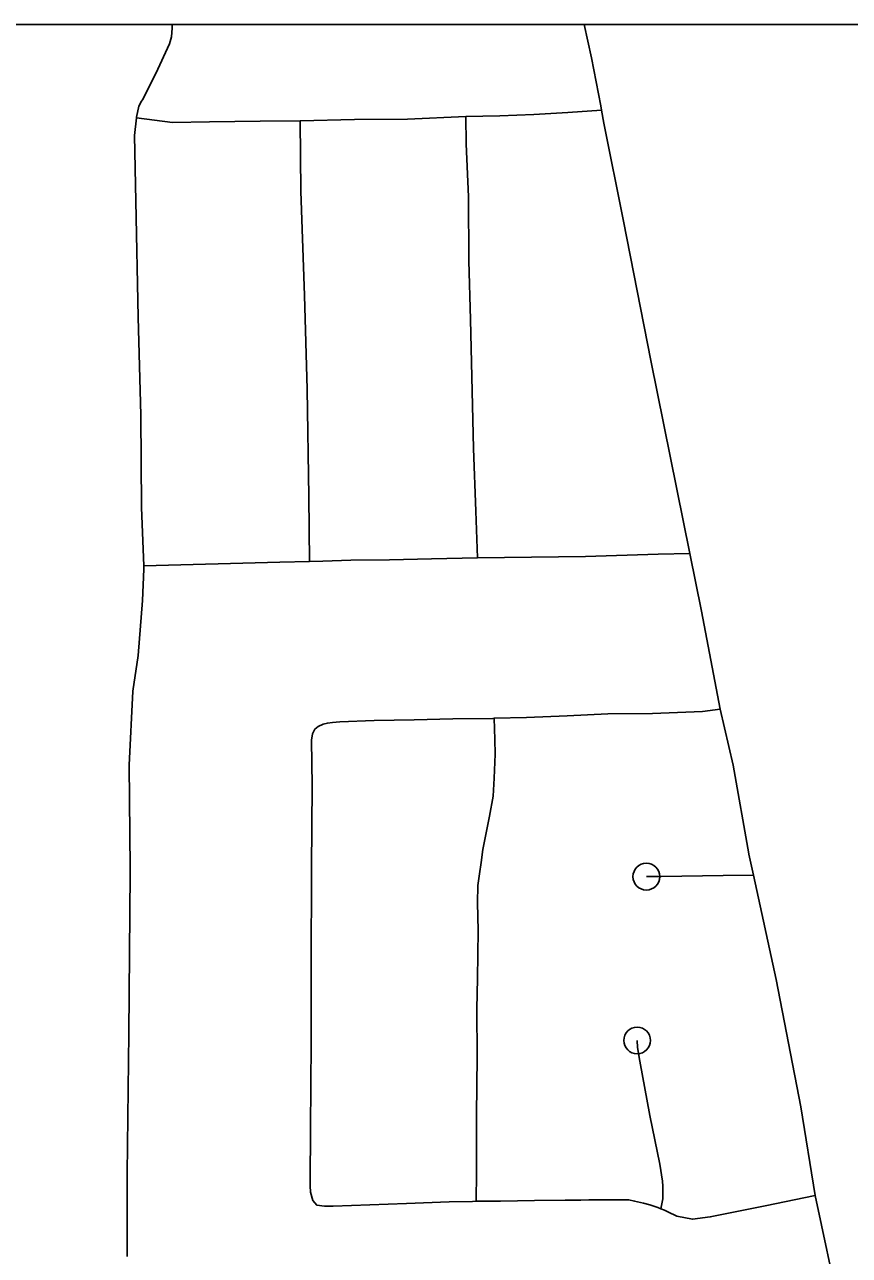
# Model space of a CAD drawing. Extents: x 1127717 to 1741049, y 2026793 to 2244711.
# Drawn here: x 1281280 to 1282821, y 2109643 to 2111942 of the extents above; entities that cross this region are included whole.
import ezdxf

# ---------------------------------------------------------------- set-up
doc = ezdxf.new("R2010")
doc.units = 0
doc.layers.add('1', color=7, linetype='Continuous')
doc.layers.add('33', color=7, linetype='Continuous')

msp = doc.modelspace()

# ---------------------------------------------------------------- linework, layer by layer
at = {"layer": '1'}
msp.add_lwpolyline([(1349634.2, 2111942.3), (1278362.7, 2111942.3), (1278362.7, 2066677.1), (1349634.2, 2066677.1)], close=True, dxfattribs=at)
at = {"layer": '33'}
for points in [[(1281555.9, 2111942.3), (1281555.9, 2111935.9), (1281554.4, 2111919.4), (1281551, 2111906.7), (1281525, 2111850.8), (1281500.1, 2111802), (1281498.6, 2111799.6), (1281493.5, 2111789.8), (1281489.1, 2111769.6), (1281488.9, 2111768)], [(1282325.7, 2111942.3), (1282339.1, 2111880.2), (1282356.8, 2111790.6), (1282358.2, 2111782.3)], [(1282104.3, 2111770.4), (1282168.1, 2111772), (1282231.6, 2111774.5), (1282295.3, 2111778), (1282358.2, 2111782.3)], [(1282358.2, 2111782.3), (1282362.2, 2111758.1), (1282399.3, 2111575.3), (1282450.1, 2111314.8), (1282523.1, 2110954.5)], [(1281488.9, 2111768), (1281485.5, 2111735.5), (1281487.8, 2111612.7), (1281492.3, 2111395.6), (1281497.1, 2111212.8), (1281498.7, 2111040.3), (1281502.8, 2110931.3)], [(1281488.9, 2111768), (1281556.2, 2111759.6), (1281625.8, 2111760.7), (1281720.2, 2111761.9), (1281795.2, 2111762.8)], [(1281795.2, 2111762.8), (1281896.4, 2111764.8), (1281995.4, 2111765.8), (1282104.3, 2111770.4)], [(1281795.2, 2111762.8), (1281796.1, 2111631), (1281802.9, 2111436.6), (1281808.2, 2111261.2), (1281811.2, 2111061), (1281812.5, 2110939.3)], [(1282104.3, 2111770.4), (1282105.2, 2111719.7), (1282109.6, 2111620.7), (1282109.8, 2111501.2), (1282113, 2111391.5), (1282118.6, 2111150.7), (1282123.4, 2111033.7), (1282126, 2110946)], [(1282126, 2110946), (1282327.8, 2110948.7), (1282463.9, 2110953.4), (1282523.1, 2110954.5)], [(1282523.1, 2110954.5), (1282544.9, 2110846.4), (1282579.4, 2110663.4)], [(1281471.8, 2109641), (1281471.5, 2109796.2), (1281475.1, 2110057.4), (1281477.1, 2110357.8), (1281477.1, 2110366.8), (1281475.3, 2110559), (1281482.5, 2110697.4), (1281492.6, 2110764.1), (1281500.5, 2110866.5), (1281503.1, 2110925.3), (1281502.8, 2110931.3)], [(1281502.8, 2110931.3), (1281756.8, 2110937.9), (1281812.5, 2110939.3)], [(1281812.5, 2110939.3), (1281837.1, 2110940), (1281889.4, 2110941.6), (1281961.8, 2110942.7), (1282040.4, 2110944.4), (1282126, 2110946)], [(1282157.4, 2110646.5), (1282218, 2110648.3), (1282293.7, 2110651.3), (1282369.6, 2110654.6), (1282453.2, 2110655.4), (1282546.5, 2110658.9), (1282579.4, 2110663.4)], [(1282579.4, 2110663.4), (1282603.6, 2110558.8), (1282633.1, 2110393.4), (1282633.3, 2110392.4), (1282641.7, 2110353.3)], [(1282124, 2109744.4), (1282116.7, 2109744.1), (1282073.3, 2109743.5), (1281993.4, 2109740.1), (1281856.9, 2109735.4), (1281840.1, 2109735.2), (1281825.8, 2109737.1), (1281818.8, 2109745.6), (1281814.1, 2109761.4), (1281813.7, 2109773.4), (1281813.6, 2109777.8), (1281814.1, 2109880.9), (1281815.7, 2110040.5), (1281815.8, 2110193), (1281816, 2110353.3), (1281816, 2110368), (1281817.4, 2110520.5), (1281816.4, 2110605.6), (1281818.1, 2110617.3), (1281822.5, 2110626.1), (1281828.7, 2110631), (1281838.2, 2110635.3), (1281845.9, 2110637.5), (1281855.1, 2110638.5), (1281862.4, 2110639.4), (1281869.1, 2110639.9), (1281933.4, 2110642.5), (1282007.8, 2110643.7), (1282080.4, 2110645.2), (1282154.7, 2110646.4), (1282157.4, 2110646.5)], [(1282157.4, 2110646.5), (1282158.9, 2110606.9), (1282159, 2110579.8), (1282157.1, 2110534.4), (1282155.3, 2110501.3), (1282148.5, 2110463.4), (1282136.1, 2110401.2), (1282132.9, 2110377.4), (1282130.1, 2110355.7), (1282127.1, 2110333.9), (1282126.3, 2110301.8), (1282127.8, 2110249.8), (1282126.5, 2110160.6), (1282125.2, 2110103.5), (1282125.7, 2110013.8), (1282124.5, 2109905.6), (1282124.4, 2109798.1), (1282124, 2109744.4)], [(1282641.7, 2110353.3), (1282585.3, 2110353), (1282507.7, 2110351.6), (1282469.3, 2110351.2), (1282460.7, 2110350.9), (1282444.3, 2110350.7), (1282441.7, 2110350.7)], [(1282641.7, 2110353.3), (1282684.2, 2110158.7), (1282730.3, 2109920.4), (1282757.3, 2109755.3)], [(1282424.5, 2110044.7), (1282425.2, 2110031.7), (1282429.3, 2110005.8), (1282448.1, 2109904.3), (1282466.8, 2109813.4), (1282471.7, 2109781.8), (1282472.7, 2109772.2), (1282472.5, 2109764.5), (1282472.4, 2109748.8), (1282468.9, 2109730.3)], [(1282757.3, 2109755.3), (1282663.8, 2109735.8), (1282561, 2109715.1), (1282527.9, 2109710.7), (1282498.7, 2109716.2), (1282481.7, 2109724.4), (1282475.4, 2109727.5), (1282468.9, 2109730.3)], [(1282757.3, 2109755.3), (1282802.3, 2109542.1), (1282817.1, 2109461.1)], [(1282468.9, 2109730.3), (1282463.2, 2109732.5), (1282448.3, 2109737.4), (1282436.6, 2109740.7), (1282419.8, 2109744.5), (1282408.8, 2109746.9), (1282392.8, 2109747.1), (1282385, 2109747.2), (1282371, 2109747.1), (1282334, 2109747), (1282319, 2109746.5), (1282296.7, 2109746.5), (1282290, 2109746.3), (1282232.7, 2109745.6), (1282169.4, 2109744.7), (1282124, 2109744.4)]]:
    msp.add_lwpolyline(points, dxfattribs=at)
for centre in [(1282441.7, 2110350.7), (1282424.5, 2110044.7)]:
    msp.add_circle(centre, 25, dxfattribs=at)

doc.saveas('drawing.dxf')
